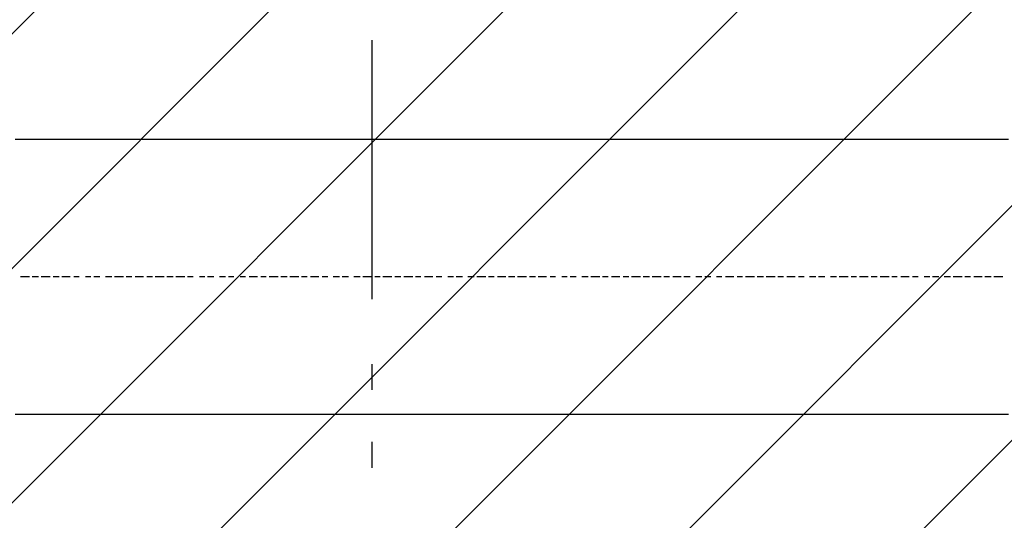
# Model space of a CAD drawing. Extents: x 997 to 109698, y 921 to 94021.
# Tile 672 of 718: x 31187 to 32614, y 56852 to 57577. Entities that reach past the tile are written whole.
import ezdxf

# ---------------------------------------------------------------- set-up
doc = ezdxf.new("R2010")
doc.units = 0
doc.header["$MEASUREMENT"] = 0
for name, color, linetype in [('12', 7, 'CONTINUOUS'), ('28', 7, 'CONTINUOUS'), ('40', 7, 'CONTINUOUS')]:
    doc.layers.add(name, color=color, linetype=linetype)

msp = doc.modelspace()

# ---------------------------------------------------------------- linework, layer by layer
at = {"layer": '12', "color": 5}
for p, q in [((31188.630503, 57403.563401), (31180.630503, 57403.563401)), ((31201.630503, 57403.563401), (31188.630503, 57403.563401)), ((31210.630503, 57403.563401), (31201.630503, 57403.563401)), ((31218.630503, 57403.563401), (31210.630503, 57403.563401)), ((31231.630503, 57403.563401), (31218.630503, 57403.563401)), ((31239.630503, 57403.563401), (31231.630503, 57403.563401)), ((31248.630503, 57403.563401), (31239.630503, 57403.563401)), ((31260.630503, 57403.563401), (31248.630503, 57403.563401)), ((31269.630503, 57403.563401), (31260.630503, 57403.563401)), ((31282.630503, 57403.563401), (31269.630503, 57403.563401)), ((31290.630503, 57403.563401), (31282.630503, 57403.563401)), ((31299.630503, 57403.563401), (31290.630503, 57403.563401)), ((31311.630503, 57403.563401), (31299.630503, 57403.563401)), ((31320.630503, 57403.563401), (31311.630503, 57403.563401)), ((31328.630503, 57403.563401), (31320.630503, 57403.563401)), ((31341.630503, 57403.563401), (31328.630503, 57403.563401)), ((31349.630503, 57403.563401), (31341.630503, 57403.563401)), ((31358.630503, 57403.563401), (31349.630503, 57403.563401)), ((31371.630503, 57403.563401), (31358.630503, 57403.563401)), ((31379.630503, 57403.563401), (31371.630503, 57403.563401)), ((31392.630503, 57403.563401), (31379.630503, 57403.563401)), ((31400.630503, 57403.563401), (31392.630503, 57403.563401)), ((31409.630503, 57403.563401), (31400.630503, 57403.563401)), ((31421.630503, 57403.563401), (31409.630503, 57403.563401)), ((31430.630503, 57403.563401), (31421.630503, 57403.563401)), ((31438.630503, 57403.563401), (31430.630503, 57403.563401)), ((31451.630503, 57403.563401), (31438.630503, 57403.563401)), ((31459.630503, 57403.563401), (31451.630503, 57403.563401)), ((31468.630503, 57403.563401), (31459.630503, 57403.563401)), ((31481.630503, 57403.563401), (31468.630503, 57403.563401)), ((31489.630503, 57403.563401), (31481.630503, 57403.563401)), ((31497.630503, 57403.563401), (31489.630503, 57403.563401)), ((31510.630503, 57403.563401), (31497.630503, 57403.563401)), ((31519.630503, 57403.563401), (31510.630503, 57403.563401)), ((31531.630503, 57403.563401), (31519.630503, 57403.563401)), ((31540.630503, 57403.563401), (31531.630503, 57403.563401)), ((31548.630503, 57403.563401), (31540.630503, 57403.563401)), ((31561.630503, 57403.563401), (31548.630503, 57403.563401)), ((31569.630503, 57403.563401), (31561.630503, 57403.563401)), ((31578.630503, 57403.563401), (31569.630503, 57403.563401)), ((31591.630503, 57403.563401), (31578.630503, 57403.563401)), ((31599.630503, 57403.563401), (31591.630503, 57403.563401)), ((31608.630503, 57403.563401), (31599.630503, 57403.563401)), ((31620.630503, 57403.563401), (31608.630503, 57403.563401)), ((31629.630503, 57403.563401), (31620.630503, 57403.563401)), ((31641.630503, 57403.563401), (31629.630503, 57403.563401)), ((31650.630503, 57403.563401), (31641.630503, 57403.563401)), ((31658.630503, 57403.563401), (31650.630503, 57403.563401)), ((31671.630503, 57403.563401), (31658.630503, 57403.563401)), ((31680.630503, 57403.563401), (31671.630503, 57403.563401)), ((31688.630503, 57403.563401), (31680.630503, 57403.563401)), ((31701.630503, 57403.563401), (31688.630503, 57403.563401)), ((31709.630503, 57403.563401), (31701.630503, 57403.563401)), ((31718.630503, 57403.563401), (31709.630503, 57403.563401)), ((31730.630503, 57403.563401), (31718.630503, 57403.563401)), ((31739.630503, 57403.563401), (31730.630503, 57403.563401)), ((31752.630503, 57403.563401), (31739.630503, 57403.563401)), ((31760.630503, 57403.563401), (31752.630503, 57403.563401)), ((31768.630503, 57403.563401), (31760.630503, 57403.563401)), ((31781.630503, 57403.563401), (31768.630503, 57403.563401)), ((31790.630503, 57403.563401), (31781.630503, 57403.563401)), ((31798.630503, 57403.563401), (31790.630503, 57403.563401)), ((31811.630503, 57403.563401), (31798.630503, 57403.563401)), ((31819.630503, 57403.563401), (31811.630503, 57403.563401)), ((31828.630503, 57403.563401), (31819.630503, 57403.563401)), ((31840.630503, 57403.563401), (31828.630503, 57403.563401)), ((31849.630503, 57403.563401), (31840.630503, 57403.563401)), ((31862.630503, 57403.563401), (31849.630503, 57403.563401)), ((31870.630503, 57403.563401), (31862.630503, 57403.563401)), ((31879.630503, 57403.563401), (31870.630503, 57403.563401)), ((31891.630503, 57403.563401), (31879.630503, 57403.563401)), ((31900.630503, 57403.563401), (31891.630503, 57403.563401)), ((31908.630503, 57403.563401), (31900.630503, 57403.563401)), ((31921.630503, 57403.563401), (31908.630503, 57403.563401)), ((31929.630503, 57403.563401), (31921.630503, 57403.563401)), ((31938.630503, 57403.563401), (31929.630503, 57403.563401)), ((31950.630503, 57403.563401), (31938.630503, 57403.563401)), ((31959.630503, 57403.563401), (31950.630503, 57403.563401)), ((31972.630503, 57403.563401), (31959.630503, 57403.563401)), ((31980.630503, 57403.563401), (31972.630503, 57403.563401)), ((31989.630503, 57403.563401), (31980.630503, 57403.563401)), ((32001.630503, 57403.563401), (31989.630503, 57403.563401)), ((32010.630503, 57403.563401), (32001.630503, 57403.563401)), ((32018.630503, 57403.563401), (32010.630503, 57403.563401)), ((32031.630503, 57403.563401), (32018.630503, 57403.563401)), ((32039.630503, 57403.563401), (32031.630503, 57403.563401)), ((32048.630503, 57403.563401), (32039.630503, 57403.563401)), ((32061.630503, 57403.563401), (32048.630503, 57403.563401)), ((32069.630503, 57403.563401), (32061.630503, 57403.563401)), ((32077.630503, 57403.563401), (32069.630503, 57403.563401)), ((32090.630503, 57403.563401), (32077.630503, 57403.563401)), ((32099.630503, 57403.563401), (32090.630503, 57403.563401)), ((32111.630503, 57403.563401), (32099.630503, 57403.563401)), ((32120.630503, 57403.563401), (32111.630503, 57403.563401)), ((32128.630503, 57403.563401), (32120.630503, 57403.563401)), ((32141.630503, 57403.563401), (32128.630503, 57403.563401)), ((32149.630503, 57403.563401), (32141.630503, 57403.563401)), ((32158.630503, 57403.563401), (32149.630503, 57403.563401)), ((32171.630503, 57403.563401), (32158.630503, 57403.563401)), ((32179.630503, 57403.563401), (32171.630503, 57403.563401)), ((32188.630503, 57403.563401), (32179.630503, 57403.563401)), ((32200.630503, 57403.563401), (32188.630503, 57403.563401)), ((32209.630503, 57403.563401), (32200.630503, 57403.563401)), ((32221.630503, 57403.563401), (32209.630503, 57403.563401)), ((32230.630503, 57403.563401), (32221.630503, 57403.563401)), ((32238.630503, 57403.563401), (32230.630503, 57403.563401)), ((32251.630503, 57403.563401), (32238.630503, 57403.563401)), ((32260.630503, 57403.563401), (32251.630503, 57403.563401)), ((32268.630503, 57403.563401), (32260.630503, 57403.563401)), ((32281.630503, 57403.563401), (32268.630503, 57403.563401)), ((32289.630503, 57403.563401), (32281.630503, 57403.563401)), ((32298.630503, 57403.563401), (32289.630503, 57403.563401)), ((32310.630503, 57403.563401), (32298.630503, 57403.563401)), ((32319.630503, 57403.563401), (32310.630503, 57403.563401)), ((32331.630503, 57403.563401), (32319.630503, 57403.563401)), ((32340.630503, 57403.563401), (32331.630503, 57403.563401)), ((32348.630503, 57403.563401), (32340.630503, 57403.563401)), ((32361.630503, 57403.563401), (32348.630503, 57403.563401)), ((32370.630503, 57403.563401), (32361.630503, 57403.563401)), ((32378.630503, 57403.563401), (32370.630503, 57403.563401)), ((32391.630503, 57403.563401), (32378.630503, 57403.563401)), ((32399.630503, 57403.563401), (32391.630503, 57403.563401)), ((32408.630503, 57403.563401), (32399.630503, 57403.563401)), ((32420.630503, 57403.563401), (32408.630503, 57403.563401)), ((32429.630503, 57403.563401), (32420.630503, 57403.563401)), ((32442.630503, 57403.563401), (32429.630503, 57403.563401)), ((32450.630503, 57403.563401), (32442.630503, 57403.563401)), ((32458.630503, 57403.563401), (32450.630503, 57403.563401)), ((32471.630503, 57403.563401), (32458.630503, 57403.563401)), ((32480.630503, 57403.563401), (32471.630503, 57403.563401)), ((32488.630503, 57403.563401), (32480.630503, 57403.563401)), ((32501.630503, 57403.563401), (32488.630503, 57403.563401)), ((32509.630503, 57403.563401), (32501.630503, 57403.563401)), ((32518.630503, 57403.563401), (32509.630503, 57403.563401)), ((32530.630503, 57403.563401), (32518.630503, 57403.563401)), ((32539.630503, 57403.563401), (32530.630503, 57403.563401)), ((32552.630503, 57403.563401), (32539.630503, 57403.563401)), ((32560.630503, 57403.563401), (32552.630503, 57403.563401)), ((32569.630503, 57403.563401), (32560.630503, 57403.563401)), ((32581.630503, 57403.563401), (32569.630503, 57403.563401)), ((32590.630503, 57403.563401), (32581.630503, 57403.563401)), ((32598.630503, 57403.563401), (32590.630503, 57403.563401)), ((32611.630503, 57403.563401), (32598.630503, 57403.563401)), ((32619.630503, 57403.563401), (32611.630503, 57403.563401)), ((31188.630503, 57005.563401), (31180.630503, 57005.563401)), ((31201.630503, 57005.563401), (31188.630503, 57005.563401)), ((31210.630503, 57005.563401), (31201.630503, 57005.563401)), ((31218.630503, 57005.563401), (31210.630503, 57005.563401)), ((31231.630503, 57005.563401), (31218.630503, 57005.563401)), ((31239.630503, 57005.563401), (31231.630503, 57005.563401)), ((31248.630503, 57005.563401), (31239.630503, 57005.563401)), ((31260.630503, 57005.563401), (31248.630503, 57005.563401)), ((31269.630503, 57005.563401), (31260.630503, 57005.563401)), ((31282.630503, 57005.563401), (31269.630503, 57005.563401)), ((31290.630503, 57005.563401), (31282.630503, 57005.563401)), ((31299.630503, 57005.563401), (31290.630503, 57005.563401)), ((31311.630503, 57005.563401), (31299.630503, 57005.563401)), ((31320.630503, 57005.563401), (31311.630503, 57005.563401)), ((31328.630503, 57005.563401), (31320.630503, 57005.563401)), ((31341.630503, 57005.563401), (31328.630503, 57005.563401)), ((31349.630503, 57005.563401), (31341.630503, 57005.563401)), ((31358.630503, 57005.563401), (31349.630503, 57005.563401)), ((31371.630503, 57005.563401), (31358.630503, 57005.563401)), ((31379.630503, 57005.563401), (31371.630503, 57005.563401)), ((31392.630503, 57005.563401), (31379.630503, 57005.563401)), ((31400.630503, 57005.563401), (31392.630503, 57005.563401)), ((31409.630503, 57005.563401), (31400.630503, 57005.563401)), ((31421.630503, 57005.563401), (31409.630503, 57005.563401)), ((31430.630503, 57005.563401), (31421.630503, 57005.563401)), ((31438.630503, 57005.563401), (31430.630503, 57005.563401)), ((31451.630503, 57005.563401), (31438.630503, 57005.563401)), ((31459.630503, 57005.563401), (31451.630503, 57005.563401)), ((31468.630503, 57005.563401), (31459.630503, 57005.563401)), ((31481.630503, 57005.563401), (31468.630503, 57005.563401)), ((31489.630503, 57005.563401), (31481.630503, 57005.563401)), ((31497.630503, 57005.563401), (31489.630503, 57005.563401)), ((31510.630503, 57005.563401), (31497.630503, 57005.563401)), ((31519.630503, 57005.563401), (31510.630503, 57005.563401)), ((31531.630503, 57005.563401), (31519.630503, 57005.563401)), ((31540.630503, 57005.563401), (31531.630503, 57005.563401)), ((31548.630503, 57005.563401), (31540.630503, 57005.563401)), ((31561.630503, 57005.563401), (31548.630503, 57005.563401)), ((31569.630503, 57005.563401), (31561.630503, 57005.563401)), ((31578.630503, 57005.563401), (31569.630503, 57005.563401)), ((31591.630503, 57005.563401), (31578.630503, 57005.563401)), ((31599.630503, 57005.563401), (31591.630503, 57005.563401)), ((31608.630503, 57005.563401), (31599.630503, 57005.563401)), ((31620.630503, 57005.563401), (31608.630503, 57005.563401)), ((31629.630503, 57005.563401), (31620.630503, 57005.563401)), ((31641.630503, 57005.563401), (31629.630503, 57005.563401)), ((31650.630503, 57005.563401), (31641.630503, 57005.563401)), ((31658.630503, 57005.563401), (31650.630503, 57005.563401)), ((31671.630503, 57005.563401), (31658.630503, 57005.563401)), ((31680.630503, 57005.563401), (31671.630503, 57005.563401)), ((31688.630503, 57005.563401), (31680.630503, 57005.563401)), ((31701.630503, 57005.563401), (31688.630503, 57005.563401)), ((31709.630503, 57005.563401), (31701.630503, 57005.563401)), ((31718.630503, 57005.563401), (31709.630503, 57005.563401)), ((31730.630503, 57005.563401), (31718.630503, 57005.563401)), ((31739.630503, 57005.563401), (31730.630503, 57005.563401)), ((31752.630503, 57005.563401), (31739.630503, 57005.563401)), ((31760.630503, 57005.563401), (31752.630503, 57005.563401)), ((31768.630503, 57005.563401), (31760.630503, 57005.563401)), ((31781.630503, 57005.563401), (31768.630503, 57005.563401)), ((31790.630503, 57005.563401), (31781.630503, 57005.563401)), ((31798.630503, 57005.563401), (31790.630503, 57005.563401)), ((31811.630503, 57005.563401), (31798.630503, 57005.563401)), ((31819.630503, 57005.563401), (31811.630503, 57005.563401)), ((31828.630503, 57005.563401), (31819.630503, 57005.563401)), ((31840.630503, 57005.563401), (31828.630503, 57005.563401)), ((31849.630503, 57005.563401), (31840.630503, 57005.563401)), ((31862.630503, 57005.563401), (31849.630503, 57005.563401)), ((31870.630503, 57005.563401), (31862.630503, 57005.563401)), ((31879.630503, 57005.563401), (31870.630503, 57005.563401)), ((31891.630503, 57005.563401), (31879.630503, 57005.563401)), ((31900.630503, 57005.563401), (31891.630503, 57005.563401)), ((31908.630503, 57005.563401), (31900.630503, 57005.563401)), ((31921.630503, 57005.563401), (31908.630503, 57005.563401)), ((31929.630503, 57005.563401), (31921.630503, 57005.563401)), ((31938.630503, 57005.563401), (31929.630503, 57005.563401)), ((31950.630503, 57005.563401), (31938.630503, 57005.563401)), ((31959.630503, 57005.563401), (31950.630503, 57005.563401)), ((31972.630503, 57005.563401), (31959.630503, 57005.563401)), ((31980.630503, 57005.563401), (31972.630503, 57005.563401)), ((31989.630503, 57005.563401), (31980.630503, 57005.563401)), ((32001.630503, 57005.563401), (31989.630503, 57005.563401)), ((32010.630503, 57005.563401), (32001.630503, 57005.563401)), ((32018.630503, 57005.563401), (32010.630503, 57005.563401)), ((32031.630503, 57005.563401), (32018.630503, 57005.563401)), ((32039.630503, 57005.563401), (32031.630503, 57005.563401)), ((32048.630503, 57005.563401), (32039.630503, 57005.563401)), ((32061.630503, 57005.563401), (32048.630503, 57005.563401)), ((32069.630503, 57005.563401), (32061.630503, 57005.563401)), ((32077.630503, 57005.563401), (32069.630503, 57005.563401)), ((32090.630503, 57005.563401), (32077.630503, 57005.563401)), ((32099.630503, 57005.563401), (32090.630503, 57005.563401)), ((32111.630503, 57005.563401), (32099.630503, 57005.563401)), ((32120.630503, 57005.563401), (32111.630503, 57005.563401)), ((32128.630503, 57005.563401), (32120.630503, 57005.563401)), ((32141.630503, 57005.563401), (32128.630503, 57005.563401)), ((32149.630503, 57005.563401), (32141.630503, 57005.563401)), ((32158.630503, 57005.563401), (32149.630503, 57005.563401)), ((32171.630503, 57005.563401), (32158.630503, 57005.563401)), ((32179.630503, 57005.563401), (32171.630503, 57005.563401)), ((32188.630503, 57005.563401), (32179.630503, 57005.563401)), ((32200.630503, 57005.563401), (32188.630503, 57005.563401)), ((32209.630503, 57005.563401), (32200.630503, 57005.563401)), ((32221.630503, 57005.563401), (32209.630503, 57005.563401)), ((32230.630503, 57005.563401), (32221.630503, 57005.563401)), ((32238.630503, 57005.563401), (32230.630503, 57005.563401)), ((32251.630503, 57005.563401), (32238.630503, 57005.563401)), ((32260.630503, 57005.563401), (32251.630503, 57005.563401)), ((32268.630503, 57005.563401), (32260.630503, 57005.563401)), ((32281.630503, 57005.563401), (32268.630503, 57005.563401)), ((32289.630503, 57005.563401), (32281.630503, 57005.563401)), ((32298.630503, 57005.563401), (32289.630503, 57005.563401)), ((32310.630503, 57005.563401), (32298.630503, 57005.563401)), ((32319.630503, 57005.563401), (32310.630503, 57005.563401)), ((32331.630503, 57005.563401), (32319.630503, 57005.563401)), ((32340.630503, 57005.563401), (32331.630503, 57005.563401)), ((32348.630503, 57005.563401), (32340.630503, 57005.563401)), ((32361.630503, 57005.563401), (32348.630503, 57005.563401)), ((32370.630503, 57005.563401), (32361.630503, 57005.563401)), ((32378.630503, 57005.563401), (32370.630503, 57005.563401)), ((32391.630503, 57005.563401), (32378.630503, 57005.563401)), ((32399.630503, 57005.563401), (32391.630503, 57005.563401)), ((32408.630503, 57005.563401), (32399.630503, 57005.563401)), ((32420.630503, 57005.563401), (32408.630503, 57005.563401)), ((32429.630503, 57005.563401), (32420.630503, 57005.563401)), ((32442.630503, 57005.563401), (32429.630503, 57005.563401)), ((32450.630503, 57005.563401), (32442.630503, 57005.563401)), ((32458.630503, 57005.563401), (32450.630503, 57005.563401)), ((32471.630503, 57005.563401), (32458.630503, 57005.563401)), ((32480.630503, 57005.563401), (32471.630503, 57005.563401)), ((32488.630503, 57005.563401), (32480.630503, 57005.563401)), ((32501.630503, 57005.563401), (32488.630503, 57005.563401)), ((32509.630503, 57005.563401), (32501.630503, 57005.563401)), ((32518.630503, 57005.563401), (32509.630503, 57005.563401)), ((32530.630503, 57005.563401), (32518.630503, 57005.563401)), ((32539.630503, 57005.563401), (32530.630503, 57005.563401)), ((32552.630503, 57005.563401), (32539.630503, 57005.563401)), ((32560.630503, 57005.563401), (32552.630503, 57005.563401)), ((32569.630503, 57005.563401), (32560.630503, 57005.563401)), ((32581.630503, 57005.563401), (32569.630503, 57005.563401)), ((32590.630503, 57005.563401), (32581.630503, 57005.563401)), ((32598.630503, 57005.563401), (32590.630503, 57005.563401)), ((32611.630503, 57005.563401), (32598.630503, 57005.563401)), ((32619.630503, 57005.563401), (32611.630503, 57005.563401))]:
    msp.add_line(p, q, dxfattribs=at)
at = {"layer": '12', "color": 1}
for p, q in [((31201.630503, 57204.563401), (31188.630503, 57204.563401)), ((31214.630503, 57204.563401), (31205.630503, 57204.563401)), ((31231.630503, 57204.563401), (31218.630503, 57204.563401)), ((31244.630503, 57204.563401), (31235.630503, 57204.563401)), ((31260.630503, 57204.563401), (31248.630503, 57204.563401)), ((31273.630503, 57204.563401), (31265.630503, 57204.563401)), ((31290.630503, 57204.563401), (31282.630503, 57204.563401)), ((31303.630503, 57204.563401), (31294.630503, 57204.563401)), ((31320.630503, 57204.563401), (31311.630503, 57204.563401)), ((31337.630503, 57204.563401), (31324.630503, 57204.563401)), ((31349.630503, 57204.563401), (31341.630503, 57204.563401)), ((31366.630503, 57204.563401), (31354.630503, 57204.563401)), ((31379.630503, 57204.563401), (31371.630503, 57204.563401)), ((31396.630503, 57204.563401), (31383.630503, 57204.563401)), ((31409.630503, 57204.563401), (31400.630503, 57204.563401)), ((31426.630503, 57204.563401), (31413.630503, 57204.563401)), ((31438.630503, 57204.563401), (31430.630503, 57204.563401)), ((31455.630503, 57204.563401), (31447.630503, 57204.563401)), ((31468.630503, 57204.563401), (31459.630503, 57204.563401)), ((31485.630503, 57204.563401), (31476.630503, 57204.563401)), ((31497.630503, 57204.563401), (31489.630503, 57204.563401)), ((31514.630503, 57204.563401), (31506.630503, 57204.563401)), ((31531.630503, 57204.563401), (31519.630503, 57204.563401)), ((31544.630503, 57204.563401), (31536.630503, 57204.563401)), ((31561.630503, 57204.563401), (31548.630503, 57204.563401)), ((31574.630503, 57204.563401), (31565.630503, 57204.563401)), ((31591.630503, 57204.563401), (31578.630503, 57204.563401)), ((31603.630503, 57204.563401), (31595.630503, 57204.563401)), ((31620.630503, 57204.563401), (31608.630503, 57204.563401)), ((31633.630503, 57204.563401), (31625.630503, 57204.563401)), ((31650.630503, 57204.563401), (31641.630503, 57204.563401)), ((31663.630503, 57204.563401), (31654.630503, 57204.563401)), ((31680.630503, 57204.563401), (31671.630503, 57204.563401)), ((31696.630503, 57204.563401), (31684.630503, 57204.563401)), ((31709.630503, 57204.563401), (31701.630503, 57204.563401)), ((31726.630503, 57204.563401), (31713.630503, 57204.563401)), ((31739.630503, 57204.563401), (31730.630503, 57204.563401)), ((31756.630503, 57204.563401), (31743.630503, 57204.563401)), ((31768.630503, 57204.563401), (31760.630503, 57204.563401)), ((31785.630503, 57204.563401), (31773.630503, 57204.563401)), ((31798.630503, 57204.563401), (31790.630503, 57204.563401)), ((31815.630503, 57204.563401), (31807.630503, 57204.563401)), ((31828.630503, 57204.563401), (31819.630503, 57204.563401)), ((31845.630503, 57204.563401), (31836.630503, 57204.563401)), ((31862.630503, 57204.563401), (31849.630503, 57204.563401)), ((31874.630503, 57204.563401), (31866.630503, 57204.563401)), ((31891.630503, 57204.563401), (31879.630503, 57204.563401)), ((31904.630503, 57204.563401), (31895.630503, 57204.563401)), ((31921.630503, 57204.563401), (31908.630503, 57204.563401)), ((31934.630503, 57204.563401), (31925.630503, 57204.563401)), ((31950.630503, 57204.563401), (31938.630503, 57204.563401)), ((31963.630503, 57204.563401), (31955.630503, 57204.563401)), ((31980.630503, 57204.563401), (31972.630503, 57204.563401)), ((31993.630503, 57204.563401), (31984.630503, 57204.563401)), ((32010.630503, 57204.563401), (32001.630503, 57204.563401)), ((32027.630503, 57204.563401), (32014.630503, 57204.563401)), ((32039.630503, 57204.563401), (32031.630503, 57204.563401)), ((32056.630503, 57204.563401), (32044.630503, 57204.563401)), ((32069.630503, 57204.563401), (32061.630503, 57204.563401)), ((32086.630503, 57204.563401), (32073.630503, 57204.563401)), ((32099.630503, 57204.563401), (32090.630503, 57204.563401)), ((32116.630503, 57204.563401), (32103.630503, 57204.563401)), ((32128.630503, 57204.563401), (32120.630503, 57204.563401)), ((32145.630503, 57204.563401), (32133.630503, 57204.563401)), ((32158.630503, 57204.563401), (32149.630503, 57204.563401)), ((32175.630503, 57204.563401), (32166.630503, 57204.563401)), ((32188.630503, 57204.563401), (32179.630503, 57204.563401)), ((32204.630503, 57204.563401), (32196.630503, 57204.563401)), ((32221.630503, 57204.563401), (32209.630503, 57204.563401)), ((32234.630503, 57204.563401), (32226.630503, 57204.563401)), ((32251.630503, 57204.563401), (32238.630503, 57204.563401)), ((32264.630503, 57204.563401), (32255.630503, 57204.563401)), ((32281.630503, 57204.563401), (32268.630503, 57204.563401)), ((32293.630503, 57204.563401), (32285.630503, 57204.563401)), ((32310.630503, 57204.563401), (32298.630503, 57204.563401)), ((32323.630503, 57204.563401), (32315.630503, 57204.563401)), ((32340.630503, 57204.563401), (32331.630503, 57204.563401)), ((32353.630503, 57204.563401), (32344.630503, 57204.563401)), ((32370.630503, 57204.563401), (32361.630503, 57204.563401)), ((32387.630503, 57204.563401), (32374.630503, 57204.563401)), ((32399.630503, 57204.563401), (32391.630503, 57204.563401)), ((32416.630503, 57204.563401), (32403.630503, 57204.563401)), ((32429.630503, 57204.563401), (32420.630503, 57204.563401)), ((32446.630503, 57204.563401), (32433.630503, 57204.563401)), ((32458.630503, 57204.563401), (32450.630503, 57204.563401)), ((32475.630503, 57204.563401), (32463.630503, 57204.563401)), ((32488.630503, 57204.563401), (32480.630503, 57204.563401)), ((32505.630503, 57204.563401), (32497.630503, 57204.563401)), ((32518.630503, 57204.563401), (32509.630503, 57204.563401)), ((32535.630503, 57204.563401), (32526.630503, 57204.563401)), ((32552.630503, 57204.563401), (32539.630503, 57204.563401)), ((32564.630503, 57204.563401), (32556.630503, 57204.563401)), ((32581.630503, 57204.563401), (32569.630503, 57204.563401)), ((32594.630503, 57204.563401), (32585.630503, 57204.563401)), ((32611.630503, 57204.563401), (32598.630503, 57204.563401))]:
    msp.add_line(p, q, dxfattribs=at)
at = {"layer": '28', "color": 2}
for p, q in [((14872.636205, 41252.676145), (32305.915298, 58685.955237)), ((14872.636205, 40913.26489), (32645.326553, 58685.955237)), ((14872.636205, 40573.853635), (32984.737808, 58685.955237)), ((14872.636205, 40234.44238), (33324.149063, 58685.955237)), ((14872.636205, 39895.031125), (33663.560318, 58685.955237)), ((14872.636205, 39555.61987), (34002.971573, 58685.955237)), ((14872.636205, 39216.208615), (34342.382828, 58685.955237))]:
    msp.add_line(p, q, dxfattribs=at)
at = {"layer": '40', "color": 8, "linetype": 'Continuous'}
for p, q in [((31697.636205, 57547.204238), (31697.636205, 57172.204238)), ((31697.636205, 57078.454238), (31697.636205, 57040.954238)), ((31697.636205, 56965.954238), (31697.636205, 56928.454238))]:
    msp.add_line(p, q, dxfattribs=at)

doc.saveas('drawing.dxf')
